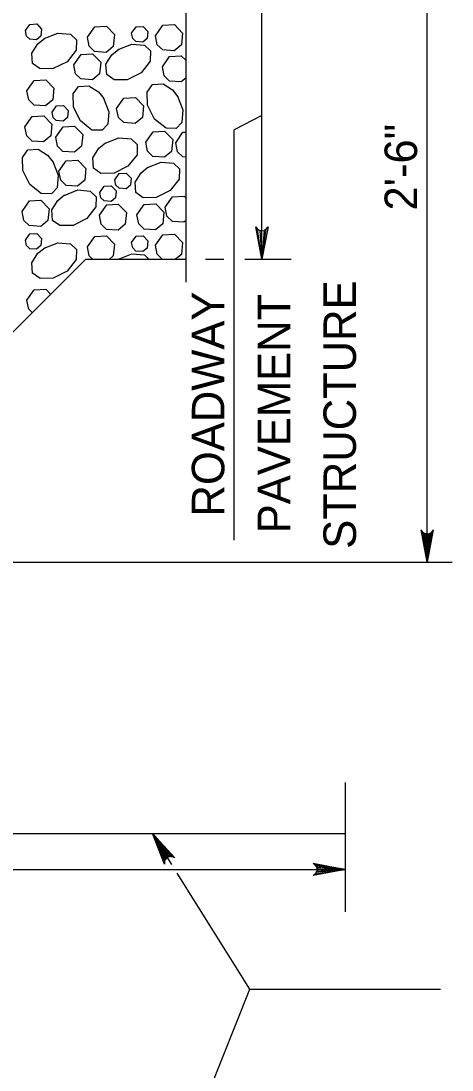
# Model space of a CAD drawing. Extents: x 636530 to 644067, y 294168 to 299122.
# Drawn here: x 643683.2 to 643723, y 296097.5 to 296194.2 of the extents above; entities that cross this region are included whole.
import ezdxf

# ---------------------------------------------------------------- set-up
doc = ezdxf.new("R2010")
doc.units = 0
doc.layers.add('1', color=7, linetype='Continuous')

msp = doc.modelspace()

# ---------------------------------------------------------------- linework, layer by layer
at = {"layer": '1'}
for p, q in [((643705.45, 296172.266), (643705.45, 296220.525)), ((643720.69, 296144.325), (643720.69, 296220.525)), ((643698.439, 296203.529), (643698.439, 296170.126)), ((643705.45, 296185.503), (643702.87, 296184.187)), ((643702.87, 296146.357), (643702.87, 296184.187)), ((643638.386, 296121.465), (643689.187, 296172.266)), ((643638.389, 296121.468), (643689.187, 296172.266)), ((643689.187, 296172.266), (643698.443, 296172.266)), ((643700.242, 296172.266), (643701.937, 296172.266)), ((643703.875, 296172.266), (643708.137, 296172.266)), ((643627.547, 296144.325), (643722.985, 296144.325)), ((643713.146, 296112.113), (643713.146, 296124.021)), ((643319.786, 296119.325), (643713.146, 296119.325)), ((643697.14, 296116.45), (643695.342, 296119.325)), ((643623.146, 296116.014), (643713.146, 296116.014)), ((643704.319, 296104.978), (643697.636, 296115.659)), ((643680.259, 296044.325), (643704.319, 296104.978)), ((643704.319, 296104.978), (643721.916, 296104.978))]:
    msp.add_line(p, q, dxfattribs=at)
for points in [[(643683.622, 296193.328), (643684.026, 296193.902), (643684.67, 296193.938), (643685.117, 296193.474), (643685.053, 296192.824), (643684.655, 296192.493), (643684.019, 296192.539), (643683.72, 296192.829), (643683.623, 296193.328)], [(643689.347, 296192.714), (643690.02, 296193.67), (643691.093, 296193.732), (643691.839, 296192.958), (643691.731, 296191.874), (643691.068, 296191.322), (643690.008, 296191.399), (643689.51, 296191.883), (643689.348, 296192.714)], [(643693.426, 296193.107), (643693.83, 296193.681), (643694.474, 296193.718), (643694.922, 296193.253), (643694.857, 296192.603), (643694.459, 296192.272), (643693.823, 296192.318), (643693.524, 296192.608), (643693.427, 296193.107)], [(643695.63, 296192.859), (643696.302, 296193.816), (643697.375, 296193.877), (643698.121, 296193.103), (643698.013, 296192.019), (643697.35, 296191.468), (643696.291, 296191.544), (643695.792, 296192.028), (643695.63, 296192.859)], [(643685.364, 296192.591), (643686.622, 296193.09), (643687.777, 296192.99), (643688.326, 296192.468), (643688.309, 296191.531), (643687.475, 296190.465), (643686.188, 296189.821), (643684.974, 296189.8), (643684.291, 296190.286), (643684.226, 296191.252), (643684.78, 296192.117), (643685.415, 296192.624)], [(643692.197, 296191.575), (643693.454, 296192.073), (643694.61, 296191.973), (643695.159, 296191.451), (643695.141, 296190.514), (643694.308, 296189.449), (643693.02, 296188.805), (643691.806, 296188.783), (643691.123, 296189.269), (643691.058, 296190.236), (643691.613, 296191.1), (643692.248, 296191.607)], [(643688.082, 296190.184), (643688.755, 296191.14), (643689.828, 296191.202), (643690.574, 296190.428), (643690.466, 296189.344), (643689.803, 296188.792), (643688.743, 296188.869), (643688.245, 296189.353), (643688.083, 296190.184)], [(643696.262, 296189.996), (643696.934, 296190.953), (643698.008, 296191.014), (643698.443, 296190.563)], [(643698.443, 296188.987), (643697.983, 296188.605), (643696.923, 296188.681), (643696.425, 296189.165), (643696.263, 296189.996)], [(643683.771, 296187.784), (643684.444, 296188.741), (643685.517, 296188.802), (643686.263, 296188.028), (643686.155, 296186.944), (643685.492, 296186.393), (643684.432, 296186.469), (643683.934, 296186.953), (643683.772, 296187.784)], [(643690.828, 296187.109), (643691.327, 296185.852), (643691.227, 296184.696), (643690.705, 296184.147), (643689.768, 296184.165), (643688.703, 296184.998), (643688.059, 296186.286), (643688.037, 296187.5), (643688.523, 296188.183), (643689.49, 296188.247), (643690.354, 296187.693), (643690.861, 296187.058)], [(643697.661, 296187.272), (643698.16, 296186.014), (643698.06, 296184.859), (643697.538, 296184.31), (643696.6, 296184.327), (643695.535, 296185.161), (643694.891, 296186.449), (643694.87, 296187.662), (643695.355, 296188.346), (643696.322, 296188.41), (643697.187, 296187.856), (643697.693, 296187.221)], [(643692.036, 296186.158), (643692.708, 296187.114), (643693.782, 296187.175), (643694.528, 296186.402), (643694.42, 296185.318), (643693.757, 296184.766), (643692.697, 296184.843), (643692.199, 296185.326), (643692.037, 296186.158)], [(643686.081, 296185.825), (643686.485, 296186.399), (643687.129, 296186.436), (643687.576, 296185.971), (643687.512, 296185.321), (643687.114, 296184.99), (643686.478, 296185.036), (643686.179, 296185.326), (643686.082, 296185.825)], [(643683.583, 296184.464), (643684.255, 296185.42), (643685.329, 296185.481), (643686.075, 296184.708), (643685.967, 296183.623), (643685.304, 296183.072), (643684.244, 296183.149), (643683.745, 296183.632), (643683.584, 296184.463)], [(643686.424, 296183.514), (643687.096, 296184.47), (643688.169, 296184.532), (643688.916, 296183.758), (643688.808, 296182.674), (643688.145, 296182.122), (643687.085, 296182.199), (643686.586, 296182.683), (643686.424, 296183.514)], [(643694.727, 296183.04), (643695.399, 296183.997), (643696.472, 296184.058), (643697.218, 296183.284), (643697.11, 296182.2), (643696.447, 296181.649), (643695.388, 296181.725), (643694.889, 296182.209), (643694.727, 296183.04)], [(643690.977, 296182.953), (643692.234, 296183.451), (643693.39, 296183.351), (643693.939, 296182.829), (643693.921, 296181.892), (643693.088, 296180.827), (643691.8, 296180.183), (643690.586, 296180.161), (643689.903, 296180.647), (643689.838, 296181.614), (643690.393, 296182.478), (643691.027, 296182.985)], [(643697.492, 296182.999), (643698.164, 296183.956), (643698.443, 296183.971)], [(643686.151, 296181.253), (643686.65, 296179.995), (643686.55, 296178.84), (643686.028, 296178.291), (643685.091, 296178.308), (643684.025, 296179.142), (643683.382, 296180.429), (643683.36, 296181.643), (643683.846, 296182.326), (643684.813, 296182.391), (643685.677, 296181.837), (643686.184, 296181.202)], [(643698.443, 296181.664), (643698.153, 296181.685), (643697.655, 296182.168), (643697.493, 296182.999)], [(643686.723, 296180.368), (643687.395, 296181.324), (643688.469, 296181.385), (643689.215, 296180.612), (643689.107, 296179.528), (643688.444, 296178.976), (643687.384, 296179.053), (643686.885, 296179.536), (643686.723, 296180.368)], [(643694.878, 296180.706), (643696.136, 296181.205), (643697.291, 296181.105), (643697.841, 296180.583), (643697.823, 296179.645), (643696.99, 296178.58), (643695.702, 296177.936), (643694.488, 296177.915), (643693.805, 296178.4), (643693.74, 296179.367), (643694.294, 296180.232), (643694.929, 296180.738)], [(643691.882, 296179.583), (643692.285, 296180.157), (643692.929, 296180.194), (643693.377, 296179.73), (643693.312, 296179.079), (643692.914, 296178.748), (643692.278, 296178.794), (643691.979, 296179.084), (643691.882, 296179.583)], [(643687.193, 296178.144), (643688.451, 296178.643), (643689.606, 296178.543), (643690.155, 296178.021), (643690.137, 296177.083), (643689.304, 296176.018), (643688.016, 296175.374), (643686.802, 296175.353), (643686.119, 296175.838), (643686.054, 296176.805), (643686.609, 296177.67), (643687.244, 296178.176)], [(643690.495, 296178.417), (643690.898, 296178.991), (643691.542, 296179.027), (643691.99, 296178.563), (643691.925, 296177.913), (643691.527, 296177.582), (643690.891, 296177.628), (643690.592, 296177.918), (643690.495, 296178.417)], [(643683.316, 296176.67), (643683.988, 296177.626), (643685.062, 296177.687), (643685.808, 296176.914), (643685.7, 296175.83), (643685.037, 296175.278), (643683.977, 296175.355), (643683.478, 296175.838), (643683.317, 296176.67)], [(643690.45, 296176.315), (643691.122, 296177.271), (643692.196, 296177.333), (643692.942, 296176.559), (643692.834, 296175.475), (643692.171, 296174.923), (643691.111, 296175), (643690.612, 296175.484), (643690.451, 296176.315)], [(643693.918, 296176.355), (643694.591, 296177.311), (643695.664, 296177.372), (643696.41, 296176.599), (643696.302, 296175.514), (643695.639, 296174.963), (643694.579, 296175.04), (643694.081, 296175.523), (643693.919, 296176.354)], [(643696.526, 296177.056), (643697.198, 296178.012), (643698.271, 296178.074), (643698.443, 296177.896)], [(643698.443, 296175.827), (643698.246, 296175.664), (643697.187, 296175.741), (643696.688, 296176.225), (643696.526, 296177.056)], [(643683.622, 296174.013), (643684.026, 296174.587), (643684.67, 296174.624), (643685.117, 296174.16), (643685.053, 296173.509), (643684.655, 296173.178), (643684.019, 296173.224), (643683.72, 296173.515), (643683.623, 296174.013)], [(643689.347, 296173.399), (643690.02, 296174.356), (643691.093, 296174.417), (643691.839, 296173.643), (643691.731, 296172.559), (643691.378, 296172.266)], [(643693.426, 296173.793), (643693.83, 296174.366), (643694.474, 296174.403), (643694.922, 296173.939), (643694.857, 296173.289), (643694.459, 296172.958), (643693.823, 296173.004), (643693.524, 296173.294), (643693.427, 296173.792)], [(643695.63, 296173.545), (643696.302, 296174.501), (643697.375, 296174.562), (643698.121, 296173.789), (643698.013, 296172.705), (643697.486, 296172.266)], [(643705.45, 296172.266), (643704.891, 296175.248), (643705.05, 296175.018), (643705.25, 296174.9), (643705.45, 296174.866), (643705.65, 296174.9), (643705.85, 296175.018), (643706.01, 296175.248), (643705.45, 296172.266), (643705.85, 296175.018), (643705.65, 296174.9), (643705.45, 296172.266), (643705.45, 296174.866), (643705.25, 296174.9), (643705.45, 296172.266), (643705.05, 296175.018)], [(643685.364, 296173.277), (643686.622, 296173.775), (643687.777, 296173.676), (643688.326, 296173.154), (643688.309, 296172.216), (643687.475, 296171.151), (643686.188, 296170.507), (643684.974, 296170.486), (643684.291, 296170.971), (643684.226, 296171.938), (643684.78, 296172.803), (643685.415, 296173.309)], [(643696.254, 296172.266), (643695.792, 296172.713), (643695.63, 296173.545)], [(643689.822, 296172.266), (643689.51, 296172.568), (643689.348, 296173.399)], [(643692.211, 296172.266), (643693.454, 296172.759), (643694.61, 296172.659), (643695.023, 296172.266)], [(643692.212, 296172.266), (643692.245, 296172.292)], [(643692.215, 296172.266), (643692.248, 296172.292)], [(643683.771, 296168.47), (643684.444, 296169.426), (643685.517, 296169.487), (643685.955, 296169.033)], [(643684.251, 296167.33), (643683.934, 296167.639), (643683.772, 296168.47)], [(643720.69, 296144.325), (643720.131, 296147.307), (643720.211, 296147.192), (643720.29, 296147.077), (643720.39, 296147.018), (643720.49, 296146.959), (643720.59, 296146.942), (643720.69, 296146.925), (643720.79, 296146.942), (643720.89, 296146.959), (643720.99, 296147.018), (643721.09, 296147.077), (643721.17, 296147.192), (643721.25, 296147.307), (643720.69, 296144.325), (643721.17, 296147.192), (643721.09, 296147.077), (643720.69, 296144.325), (643720.99, 296147.018), (643720.89, 296146.959), (643720.69, 296144.325), (643720.79, 296146.942), (643720.69, 296146.925), (643720.69, 296144.325), (643720.59, 296146.942), (643720.49, 296146.959), (643720.69, 296144.325), (643720.39, 296147.018), (643720.29, 296147.077), (643720.69, 296144.325), (643720.211, 296147.192)], [(643695.342, 296119.325), (643697.398, 296117.093), (643697.269, 296117.148), (643697.141, 296117.203), (643697.025, 296117.2), (643696.909, 296117.197), (643696.815, 296117.159), (643696.721, 296117.12), (643696.645, 296117.053), (643696.57, 296116.985), (643696.516, 296116.882), (643696.463, 296116.779), (643696.456, 296116.639), (643696.45, 296116.499), (643695.342, 296119.325), (643696.456, 296116.639), (643696.463, 296116.779), (643695.342, 296119.325), (643696.516, 296116.882), (643696.57, 296116.985), (643695.342, 296119.325), (643696.645, 296117.053), (643696.721, 296117.12), (643695.342, 296119.325), (643696.815, 296117.159), (643696.909, 296117.197), (643695.342, 296119.325), (643697.025, 296117.2), (643697.141, 296117.203), (643695.342, 296119.325), (643697.269, 296117.148)], [(643713.146, 296116.014), (643710.163, 296115.455), (643710.278, 296115.534), (643710.393, 296115.614), (643710.452, 296115.714), (643710.512, 296115.814), (643710.529, 296115.914), (643710.546, 296116.014), (643710.529, 296116.114), (643710.512, 296116.214), (643710.452, 296116.314), (643710.393, 296116.414), (643710.278, 296116.493), (643710.163, 296116.573), (643713.146, 296116.014), (643710.278, 296116.493), (643710.393, 296116.414), (643713.146, 296116.014), (643710.452, 296116.314), (643710.512, 296116.214), (643713.146, 296116.014), (643710.529, 296116.114), (643710.546, 296116.014), (643713.146, 296116.014), (643710.529, 296115.914), (643710.512, 296115.814), (643713.146, 296116.014), (643710.452, 296115.714), (643710.393, 296115.614), (643713.146, 296116.014), (643710.278, 296115.534)]]:
    msp.add_lwpolyline(points, dxfattribs=at)

# ---------------------------------------------------------------- texts
for s, p in [('2\'-6"', (643719.761, 296176.744)), ('STRUCTURE', (643714.123, 296145.566)), ('ROADWAY', (643701.979, 296148.543)), ('PAVEMENT', (643708.051, 296146.995))]:
    msp.add_text(s, height=3, rotation=90, dxfattribs=at).set_placement(p)

doc.saveas('drawing.dxf')
